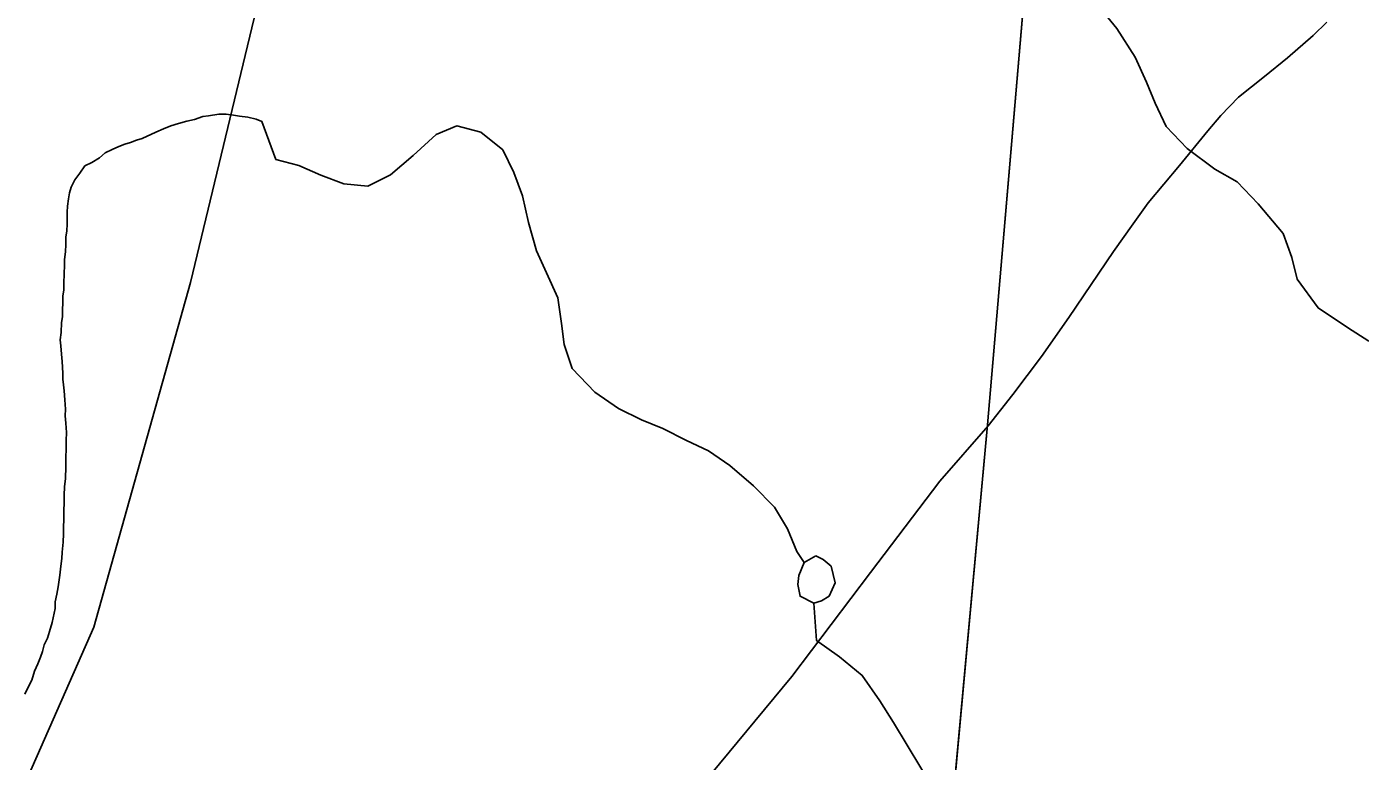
# Model space of a CAD drawing. Extents: x 0 to 34, y 0 to 22.
# Drawn here: x 17.528 to 18.138, y 18.106 to 18.443 of the extents above; entities that cross this region are included whole.
import ezdxf

# ---------------------------------------------------------------- set-up
doc = ezdxf.new("R2010")
doc.units = 0
for name, color, linetype in [('GM_X_Corporation', 7, 'Continuous'), ('GM_X_Minor_River', 7, 'Continuous'), ('GM_X_Rail_Line', 7, 'Continuous'), ('GM_X_State_Route', 7, 'Continuous')]:
    doc.layers.add(name, color=color, linetype=linetype)

msp = doc.modelspace()

# ---------------------------------------------------------------- linework, layer by layer
at = {"layer": 'GM_X_Corporation'}
for points in [[(18.23002, 21.10587), (17.1625, 21.10587), (17.1625, 14.30587), (17.59699, 14.30587), (17.61359, 14.46007), (17.72387, 15.62446), (17.73728, 15.76174), (17.78337, 16.31699), (17.87176, 17.22564), (17.96723, 18.2605), (18.0387, 19.09623), (18.08786, 19.59594), (18.17312, 20.46958), (18.20298, 20.77456)], [(18.23002, 21.10587), (17.1625, 21.10587), (17.1625, 16.02155), (17.41196, 16.13935), (17.78337, 16.31699), (17.87176, 17.22564), (17.96723, 18.2605), (18.0387, 19.09623), (18.08786, 19.59594), (18.17312, 20.46958), (18.20298, 20.77456)], [(17.59699, 14.30587), (23.9625, 14.30587), (23.9625, 21.10587), (18.23002, 21.10587), (18.20298, 20.77456), (18.17312, 20.46958), (18.08786, 19.59594), (18.0387, 19.09623), (17.96723, 18.2605), (17.87176, 17.22564), (17.78337, 16.31699), (17.73728, 15.76174), (17.72387, 15.62446), (17.61359, 14.46007)]]:
    msp.add_lwpolyline(points, close=True, dxfattribs=at)
msp.add_lwpolyline([(22.47364, 19.08968), (21.68616, 19.74417), (21.46204, 19.92885), (21.20245, 20.14833), (21.1503, 20.19242), (20.98869, 20.32906), (20.52087, 20.52716), (20.05914, 20.72712), (19.44173, 20.97707), (19.13247, 21.10587), (18.23002, 21.10587), (18.20298, 20.77456), (18.17312, 20.46958), (18.08786, 19.59594), (18.0387, 19.09623), (17.96723, 18.2605), (17.87176, 17.22564), (17.78337, 16.31699)], dxfattribs=at)
at = {"layer": 'GM_X_Minor_River'}
for points in [[(18.01601, 18.45448), (18.02635, 18.44176), (18.0348, 18.42869), (18.03987, 18.41721), (18.04384, 18.40764), (18.04892, 18.39692), (18.05856, 18.38687), (18.07125, 18.37751), (18.08136, 18.37162), (18.091, 18.36156), (18.10247, 18.34806), (18.10641, 18.33698), (18.10886, 18.32706), (18.11844, 18.31398), (18.13189, 18.30498), (18.14162, 18.29872)], [(17.54405, 18.31298), (17.54413, 18.3164), (17.5442, 18.31944), (17.54464, 18.3221), (17.5447, 18.32476), (17.54482, 18.33008), (17.54489, 18.33312), (17.54496, 18.33617), (17.54542, 18.33958), (17.54549, 18.343), (17.54557, 18.34643), (17.54602, 18.34908), (17.54609, 18.3525), (17.54615, 18.35517), (17.54621, 18.35783), (17.54627, 18.36049), (17.54673, 18.36391), (17.54717, 18.36656), (17.54799, 18.36921), (17.5496, 18.3726), (17.55195, 18.3756), (17.55431, 18.37898), (17.5574, 18.38045), (17.56088, 18.38267), (17.5636, 18.3849), (17.56668, 18.38637), (17.56976, 18.38783), (17.57246, 18.38892), (17.57514, 18.38963), (17.57784, 18.39073), (17.58052, 18.39144), (17.58669, 18.39437), (17.59015, 18.39583), (17.59362, 18.39729), (17.59707, 18.39836), (17.60091, 18.39944), (17.60436, 18.40013), (17.6082, 18.40158), (17.61088, 18.40191), (17.61547, 18.40259), (17.6189, 18.40253), (17.62232, 18.40209), (17.62498, 18.40166), (17.62878, 18.4012), (17.63258, 18.40037), (17.63522, 18.39919), (17.64157, 18.38193)], [(17.64157, 18.38193), (17.65212, 18.37906), (17.66226, 18.37468), (17.67278, 18.37067), (17.68375, 18.36968), (17.69408, 18.37478), (17.70449, 18.38367), (17.71492, 18.39332), (17.72447, 18.3973), (17.7354, 18.39442), (17.74546, 18.38624), (17.75055, 18.3759), (17.7545, 18.36519), (17.75728, 18.353), (17.7608, 18.34003), (17.76552, 18.33007), (17.77059, 18.31858), (17.77224, 18.30679), (17.77356, 18.29728), (17.77713, 18.2862), (17.78751, 18.27537), (17.79834, 18.26794), (17.80885, 18.26279), (17.81861, 18.2588), (17.82949, 18.25326), (17.83962, 18.2485), (17.84933, 18.24185), (17.86013, 18.23253), (17.86978, 18.22284), (17.87563, 18.21286), (17.87997, 18.20253), (17.88328, 18.19753)], [(17.52674, 18.13716), (17.52794, 18.1398), (17.52993, 18.14356), (17.53117, 18.14773), (17.53277, 18.15112), (17.53399, 18.15414), (17.53481, 18.15679), (17.53564, 18.15982), (17.53723, 18.16283), (17.53806, 18.16586), (17.5393, 18.17002), (17.54059, 18.17647), (17.54066, 18.17951), (17.5415, 18.18292), (17.54196, 18.18633), (17.54284, 18.19164), (17.54332, 18.19582), (17.54378, 18.19923), (17.54384, 18.20227), (17.54433, 18.20683), (17.54441, 18.21063), (17.54448, 18.21368), (17.54456, 18.2171), (17.54465, 18.22128), (17.54473, 18.2247), (17.54481, 18.22813), (17.5449, 18.23231), (17.54536, 18.23573), (17.54549, 18.24143), (17.54556, 18.24447), (17.5457, 18.25056), (17.54576, 18.25322), (17.54584, 18.25702), (17.54556, 18.26121), (17.54525, 18.26464), (17.54532, 18.26768), (17.54503, 18.27187), (17.54475, 18.27606), (17.54442, 18.27873), (17.5441, 18.2814), (17.54417, 18.28406), (17.5439, 18.28939), (17.5436, 18.29282), (17.54331, 18.29663), (17.54298, 18.2993), (17.54344, 18.30272), (17.54354, 18.30728), (17.54399, 18.30994), (17.54405, 18.31298)], [(17.88782, 18.17885), (17.88144, 18.18201), (17.88042, 18.18734), (17.88088, 18.19151), (17.88328, 18.19753), (17.88864, 18.20045)], [(17.88864, 18.20045), (17.89202, 18.19887), (17.89574, 18.19575), (17.89748, 18.18813), (17.8947, 18.18212), (17.89125, 18.17991), (17.88782, 18.17885)], [(17.88782, 18.17885), (17.88898, 18.16175), (17.89944, 18.15433), (17.90987, 18.14577), (17.91797, 18.13422), (17.9242, 18.12423), (17.93043, 18.11386), (17.93665, 18.10349), (17.94288, 18.09312), (17.94717, 18.08407)]]:
    msp.add_lwpolyline(points, dxfattribs=at)
at = {"layer": 'GM_X_Rail_Line'}
msp.add_lwpolyline([(17.1625, 17.92812), (17.18187, 17.92424), (17.23477, 17.92029), (17.28294, 17.92266), (17.33348, 17.93056), (17.39428, 17.95189), (17.44608, 17.98038), (17.49014, 18.02308), (17.52278, 18.08715), (17.55836, 18.16792), (17.60259, 18.32558), (17.64775, 18.51323), (17.68353, 18.60954), (17.71742, 18.65975), (17.77075, 18.72666), (17.82537, 18.77827), (18.02243, 18.96247), (18.03411, 18.97193)], dxfattribs=at)
at = {"layer": 'GM_X_State_Route'}
for points in [[(17.96746, 18.25998), (17.97883, 18.27437), (17.99186, 18.29176), (18.00439, 18.3095), (18.02485, 18.33982), (18.0338, 18.35243), (18.04068, 18.36197), (18.05499, 18.37907), (18.06803, 18.39491), (18.074, 18.40195), (18.08197, 18.41041), (18.09394, 18.41984), (18.10452, 18.42843), (18.11623, 18.43866), (18.12248, 18.44476)], [(17.54927, 17.75263), (17.59569, 17.81239), (17.63213, 17.85313), (17.67837, 17.90282), (17.72907, 17.96455), (17.78173, 18.0285), (17.83205, 18.09022), (17.87767, 18.14525), (17.91365, 18.19291), (17.94532, 18.23461), (17.96746, 18.25998)]]:
    msp.add_lwpolyline(points, dxfattribs=at)

doc.saveas('drawing.dxf')
